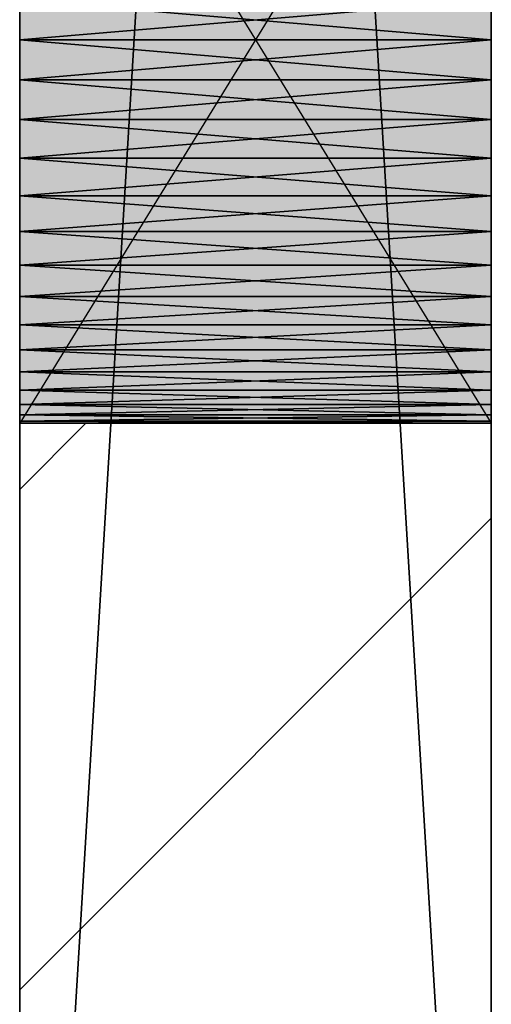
# Model space of a CAD drawing. Header units: millimetres. Extents: x 40580 to 559114, y -343730 to 81020.
# Tile 570 of 656: x 466421 to 466621, y -75958 to -75541. Entities that reach past the tile are written whole.
import ezdxf

# ---------------------------------------------------------------- set-up
doc = ezdxf.new("R2010")
doc.units = ezdxf.units.MM
doc.linetypes.add('______11', pattern=[500, 400, -50, 0, -50])
doc.linetypes.add('______5', pattern=[1100, 800, -100, 100, -100])
for name, color, linetype in [('_____________1', 7, 'Continuous'), ('___________________', 253, '______5'), ('__________________________', 22, 'Continuous')]:
    doc.layers.add(name, color=color, linetype=linetype)
doc.layers.add('Standard', color=7, linetype='Continuous', lineweight=25)

msp = doc.modelspace()

# ---------------------------------------------------------------- linework, layer by layer
at = {"layer": '_____________1', "color": 253, "linetype": '______5'}
msp.add_line((466421.29, -75740.17), (466449.38, -75712.07), dxfattribs=at)
at = {"layer": '_____________1', "color": 253, "linetype": '______11'}
msp.add_lwpolyline([(466421.29, -75952.3), (466621.29, -75752.3), (466621.29, -75752.3)], dxfattribs=at)
at = {"layer": '___________________', "color": 253, "linetype": '______11'}
msp.add_line((466621.29, -85185.26), (466621.29, -60082.99), dxfattribs=at)
msp.add_line((466621.29, -85185.26), (466621.29, -60082.99), dxfattribs=at)
at = {"layer": '__________________________', "color": 92, "linetype": 'Continuous'}
for p, q in [((466421.29, -75387.07), (466421.29, -75712.07)), ((466621.29, -75387.07), (466421.29, -75712.07)), ((466421.29, -75387.07), (466621.29, -75712.07)), ((466621.29, -75712.07), (466621.29, -75387.07)), ((466421.29, -75712.07), (466621.29, -75712.07))]:
    msp.add_line(p, q, dxfattribs=at)
at = {"layer": 'Standard', "color": 3, "linetype": 'Continuous'}
for points in [[(466421.29, -75712.07), (466421.29, -75387.07), (466621.29, -75712.07)], [(466621.29, -75712.07), (466421.29, -75387.07), (466621.29, -75387.07)]]:
    msp.add_solid(points, dxfattribs=at)

# ---------------------------------------------------------------- meshes
at = {"layer": '_____________1', "color": 7, "linetype": 'Continuous'}
mesh = msp.add_polyface(dxfattribs=at)
corners = [(466421.29, -73049.57, -3800), (466421.29, -76349.57, -3800), (466421.29, -76349.57, -350), (466421.29, -73049.57, -350), (466421.29, -73608.52, -2353.79), (466421.29, -73604.12, -2370.22), (466421.29, -73598.02, -2386.09), (466421.29, -73590.3, -2401.25), (466421.29, -73581.04, -2415.52), (466421.29, -73570.33, -2428.73), (466421.29, -73558.31, -2440.76), (466421.29, -73545.09, -2451.47), (466421.29, -73530.82, -2460.73), (466421.29, -73515.67, -2468.45), (466421.29, -73499.79, -2474.55), (466421.29, -73483.36, -2478.95), (466421.29, -73466.56, -2481.61), (466421.29, -73449.57, -2482.5), (466421.29, -73432.59, -2481.61), (466421.29, -73415.79, -2478.95), (466421.29, -73399.36, -2474.55), (466421.29, -73383.48, -2468.45), (466421.29, -73368.32, -2460.73), (466421.29, -73354.06, -2451.47), (466421.29, -73340.84, -2440.76), (466421.29, -73328.81, -2428.73), (466421.29, -73318.11, -2415.52), (466421.29, -73308.84, -2401.25), (466421.29, -73301.12, -2386.09), (466421.29, -73295.03, -2370.22), (466421.29, -73290.62, -2353.79), (466421.29, -73287.96, -2336.99), (466421.29, -73287.07, -2320), (466421.29, -73287.96, -2303.01), (466421.29, -73290.62, -2286.21), (466421.29, -73295.03, -2269.78), (466421.29, -73301.12, -2253.91), (466421.29, -73308.84, -2238.75), (466421.29, -73318.11, -2224.48), (466421.29, -73328.81, -2211.27), (466421.29, -73340.84, -2199.24), (466421.29, -73354.06, -2188.53), (466421.29, -73368.32, -2179.27), (466421.29, -73383.48, -2171.55), (466421.29, -73399.36, -2165.45), (466421.29, -73415.79, -2161.05), (466421.29, -73432.59, -2158.39), (466421.29, -73449.57, -2157.5), (466421.29, -73466.56, -2158.39), (466421.29, -73483.36, -2161.05), (466421.29, -73499.79, -2165.45), (466421.29, -73515.67, -2171.55), (466421.29, -73530.82, -2179.27), (466421.29, -73545.09, -2188.53), (466421.29, -73558.31, -2199.24), (466421.29, -73570.33, -2211.27), (466421.29, -73581.04, -2224.48), (466421.29, -73590.3, -2238.75), (466421.29, -73598.02, -2253.91), (466421.29, -73604.12, -2269.78), (466421.29, -73608.52, -2286.21), (466421.29, -73611.18, -2303.01), (466421.29, -73612.07, -2320), (466421.29, -73611.18, -2336.99), (466421.29, -74208.52, -2353.79), (466421.29, -74204.12, -2370.22), (466421.29, -74198.02, -2386.09), (466421.29, -74190.3, -2401.25), (466421.29, -74181.04, -2415.52), (466421.29, -74170.33, -2428.73), (466421.29, -74158.31, -2440.76), (466421.29, -74145.09, -2451.47), (466421.29, -74130.82, -2460.73), (466421.29, -74115.67, -2468.45), (466421.29, -74099.79, -2474.55), (466421.29, -74083.36, -2478.95), (466421.29, -74066.56, -2481.61), (466421.29, -74049.57, -2482.5), (466421.29, -74032.59, -2481.61), (466421.29, -74015.79, -2478.95), (466421.29, -73999.36, -2474.55), (466421.29, -73983.48, -2468.45), (466421.29, -73968.32, -2460.73), (466421.29, -73954.06, -2451.47), (466421.29, -73940.84, -2440.76), (466421.29, -73928.81, -2428.73), (466421.29, -73918.11, -2415.52), (466421.29, -73908.84, -2401.25), (466421.29, -73901.12, -2386.09), (466421.29, -73895.03, -2370.22), (466421.29, -73890.62, -2353.79), (466421.29, -73887.96, -2336.99), (466421.29, -73887.07, -2320), (466421.29, -73887.96, -2303.01), (466421.29, -73890.62, -2286.21), (466421.29, -73895.03, -2269.78), (466421.29, -73901.12, -2253.91), (466421.29, -73908.84, -2238.75), (466421.29, -73918.11, -2224.48), (466421.29, -73928.81, -2211.27), (466421.29, -73940.84, -2199.24), (466421.29, -73954.06, -2188.53), (466421.29, -73968.32, -2179.27), (466421.29, -73983.48, -2171.55), (466421.29, -73999.36, -2165.45), (466421.29, -74015.79, -2161.05), (466421.29, -74032.59, -2158.39), (466421.29, -74049.57, -2157.5), (466421.29, -74066.56, -2158.39), (466421.29, -74083.36, -2161.05), (466421.29, -74099.79, -2165.45), (466421.29, -74115.67, -2171.55), (466421.29, -74130.82, -2179.27), (466421.29, -74145.09, -2188.53), (466421.29, -74158.31, -2199.24), (466421.29, -74170.33, -2211.27), (466421.29, -74181.04, -2224.48), (466421.29, -74190.3, -2238.75), (466421.29, -74198.02, -2253.91), (466421.29, -74204.12, -2269.78), (466421.29, -74208.52, -2286.21), (466421.29, -74211.18, -2303.01), (466421.29, -74212.07, -2320), (466421.29, -74211.18, -2336.99), (466421.29, -75708.52, -2353.79), (466421.29, -75704.12, -2370.22), (466421.29, -75698.02, -2386.09), (466421.29, -75690.3, -2401.25), (466421.29, -75681.04, -2415.52), (466421.29, -75670.33, -2428.73), (466421.29, -75658.31, -2440.76), (466421.29, -75645.09, -2451.47), (466421.29, -75630.82, -2460.73), (466421.29, -75615.67, -2468.45), (466421.29, -75599.79, -2474.55), (466421.29, -75583.36, -2478.95), (466421.29, -75566.56, -2481.61), (466421.29, -75549.57, -2482.5), (466421.29, -75532.59, -2481.61), (466421.29, -75515.79, -2478.95), (466421.29, -75499.36, -2474.55), (466421.29, -75483.48, -2468.45), (466421.29, -75468.32, -2460.73), (466421.29, -75454.06, -2451.47), (466421.29, -75440.84, -2440.76), (466421.29, -75428.81, -2428.73), (466421.29, -75418.11, -2415.52), (466421.29, -75408.84, -2401.25), (466421.29, -75401.12, -2386.09), (466421.29, -75395.03, -2370.22), (466421.29, -75390.62, -2353.79), (466421.29, -75387.96, -2336.99), (466421.29, -75387.07, -2320), (466421.29, -75387.96, -2303.01), (466421.29, -75390.62, -2286.21), (466421.29, -75395.03, -2269.78), (466421.29, -75401.12, -2253.91), (466421.29, -75408.84, -2238.75), (466421.29, -75418.11, -2224.48), (466421.29, -75428.81, -2211.27), (466421.29, -75440.84, -2199.24), (466421.29, -75454.06, -2188.53), (466421.29, -75468.32, -2179.27), (466421.29, -75483.48, -2171.55), (466421.29, -75499.36, -2165.45), (466421.29, -75515.79, -2161.05), (466421.29, -75532.59, -2158.39), (466421.29, -75549.57, -2157.5), (466421.29, -75566.56, -2158.39), (466421.29, -75583.36, -2161.05), (466421.29, -75599.79, -2165.45), (466421.29, -75615.67, -2171.55), (466421.29, -75630.82, -2179.27), (466421.29, -75645.09, -2188.53), (466421.29, -75658.31, -2199.24), (466421.29, -75670.33, -2211.27), (466421.29, -75681.04, -2224.48), (466421.29, -75690.3, -2238.75), (466421.29, -75698.02, -2253.91), (466421.29, -75704.12, -2269.78), (466421.29, -75708.52, -2286.21), (466421.29, -75711.18, -2303.01), (466421.29, -75712.07, -2320), (466421.29, -75711.18, -2336.99)]
mesh.append_faces([[corners[k] for k in face] for face in [(103, 3, 55), (2, 120, 166), (139, 123, 1), (80, 5, 1)]], dxfattribs={"vtx0": -1, "vtx1": -1, "vtx2": -1, "color": 7})
mesh.append_faces([[corners[k] for k in face] for face in [(4, 84, 85), (91, 63, 4), (92, 62, 63), (93, 59, 60), (62, 92, 93), (94, 55, 56), (59, 93, 94), (115, 2, 3), (121, 156, 157), (179, 1, 2), (122, 149, 150), (152, 121, 122), (1, 124, 125), (149, 122, 123), (84, 4, 5), (7, 0, 1)]], dxfattribs={"vtx0": -1, "vtx2": -1, "color": 7})
mesh.append_faces([[corners[k] for k in face] for face in [(85, 86, 4), (86, 87, 4), (87, 88, 4), (88, 89, 4), (89, 90, 4), (90, 91, 4), (91, 92, 63), (60, 61, 93), (61, 62, 93), (56, 57, 94), (57, 58, 94), (58, 59, 94), (94, 95, 55), (95, 96, 55), (96, 97, 55), (97, 98, 55), (98, 99, 55), (99, 100, 55), (100, 101, 55), (101, 102, 55), (102, 103, 55), (103, 104, 3), (104, 105, 3), (105, 106, 3), (106, 107, 3), (107, 108, 3), (108, 109, 3), (109, 110, 3), (110, 111, 3), (111, 112, 3), (112, 113, 3), (113, 114, 3), (114, 115, 3), (115, 116, 2), (116, 117, 2), (117, 118, 2), (118, 119, 2), (119, 120, 2), (120, 121, 157), (157, 158, 120), (158, 159, 120), (159, 160, 120), (160, 161, 120), (161, 162, 120), (162, 163, 120), (163, 164, 120), (164, 165, 120), (165, 166, 120), (166, 167, 2), (167, 168, 2), (168, 169, 2), (169, 170, 2), (170, 171, 2), (171, 172, 2), (172, 173, 2), (173, 174, 2), (174, 175, 2), (175, 176, 2), (176, 177, 2), (177, 178, 2), (178, 179, 2), (179, 180, 1), (180, 181, 1), (181, 182, 1), (182, 183, 1), (183, 124, 1), (150, 151, 122), (151, 152, 122), (152, 153, 121), (153, 154, 121), (154, 155, 121), (155, 156, 121), (125, 126, 1), (126, 127, 1), (127, 128, 1), (128, 129, 1), (129, 130, 1), (130, 131, 1), (131, 132, 1), (132, 133, 1), (133, 134, 1), (134, 135, 1), (135, 136, 1), (136, 137, 1), (137, 138, 1), (138, 139, 1), (139, 140, 123), (140, 141, 123), (141, 142, 123), (142, 143, 123), (143, 144, 123), (144, 145, 123), (145, 146, 123), (146, 147, 123), (147, 148, 123), (148, 149, 123), (123, 64, 1), (64, 65, 1), (65, 66, 1), (66, 67, 1), (67, 68, 1), (68, 69, 1), (69, 70, 1), (70, 71, 1), (71, 72, 1), (72, 73, 1), (73, 74, 1), (74, 75, 1), (75, 76, 1), (76, 77, 1), (77, 78, 1), (78, 79, 1), (79, 80, 1), (80, 81, 5), (81, 82, 5), (82, 83, 5), (83, 84, 5), (5, 6, 1), (6, 7, 1), (7, 8, 0), (8, 9, 0), (9, 10, 0), (10, 11, 0), (11, 12, 0), (12, 13, 0), (13, 14, 0), (14, 15, 0), (15, 16, 0), (16, 17, 0), (17, 18, 0), (18, 19, 0), (19, 20, 0), (20, 21, 0), (21, 22, 0), (22, 23, 0), (23, 24, 0), (24, 25, 0), (25, 26, 0), (26, 27, 0), (27, 28, 0), (28, 29, 0), (29, 30, 0), (30, 31, 0), (31, 32, 0), (32, 33, 0), (33, 34, 0), (3, 0, 34), (34, 35, 3), (35, 36, 3), (36, 37, 3), (37, 38, 3), (38, 39, 3), (39, 40, 3), (40, 41, 3), (41, 42, 3), (42, 43, 3), (43, 44, 3), (44, 45, 3), (45, 46, 3), (46, 47, 3), (47, 48, 3), (48, 49, 3), (49, 50, 3), (50, 51, 3), (51, 52, 3), (52, 53, 3), (53, 54, 3), (54, 55, 3)]], dxfattribs={"vtx1": -1, "vtx2": -1, "color": 7})
mesh = msp.add_polyface(dxfattribs=at)
corners = [(466621.29, -76349.57, -3800), (466421.29, -76349.57, -3800), (466421.29, -73049.57, -3800), (466621.29, -73049.57, -3800)]
mesh.append_faces([[corners[k] for k in face] for face in [(1, 2, 0)]], dxfattribs={"vtx1": -1, "color": 7})
mesh.append_faces([[corners[k] for k in face] for face in [(2, 3, 0)]], dxfattribs={"vtx2": -1, "color": 7})
mesh = msp.add_polyface(dxfattribs=at)
corners = [(466421.29, -76349.57, -350), (466621.29, -76349.57, -350), (466621.29, -73049.57, -350), (466421.29, -73049.57, -350)]
mesh.append_faces([[corners[k] for k in face] for face in [(1, 2, 0)]], dxfattribs={"vtx1": -1, "color": 7})
mesh.append_faces([[corners[k] for k in face] for face in [(2, 3, 0)]], dxfattribs={"vtx2": -1, "color": 7})
mesh = msp.add_polyface(dxfattribs=at)
corners = [(466621.29, -76349.57, -3800), (466621.29, -73049.57, -3800), (466621.29, -73049.57, -350), (466621.29, -76349.57, -350), (466621.29, -73604.12, -2269.78), (466621.29, -73598.02, -2253.91), (466621.29, -73590.3, -2238.75), (466621.29, -73581.04, -2224.48), (466621.29, -73570.33, -2211.27), (466621.29, -73558.31, -2199.24), (466621.29, -73545.09, -2188.53), (466621.29, -73530.82, -2179.27), (466621.29, -73515.67, -2171.55), (466621.29, -73499.79, -2165.45), (466621.29, -73483.36, -2161.05), (466621.29, -73466.56, -2158.39), (466621.29, -73449.57, -2157.5), (466621.29, -73432.59, -2158.39), (466621.29, -73415.79, -2161.05), (466621.29, -73399.36, -2165.45), (466621.29, -73383.48, -2171.55), (466621.29, -73368.32, -2179.27), (466621.29, -73354.06, -2188.53), (466621.29, -73340.84, -2199.24), (466621.29, -73328.81, -2211.27), (466621.29, -73318.11, -2224.48), (466621.29, -73308.84, -2238.75), (466621.29, -73301.12, -2253.91), (466621.29, -73295.03, -2269.78), (466621.29, -73290.62, -2286.21), (466621.29, -73287.96, -2303.01), (466621.29, -73287.07, -2320), (466621.29, -73287.96, -2336.99), (466621.29, -73290.62, -2353.79), (466621.29, -73295.03, -2370.22), (466621.29, -73301.12, -2386.09), (466621.29, -73308.84, -2401.25), (466621.29, -73318.11, -2415.52), (466621.29, -73328.81, -2428.73), (466621.29, -73340.84, -2440.76), (466621.29, -73354.06, -2451.47), (466621.29, -73368.32, -2460.73), (466621.29, -73383.48, -2468.45), (466621.29, -73399.36, -2474.55), (466621.29, -73415.79, -2478.95), (466621.29, -73432.59, -2481.61), (466621.29, -73449.57, -2482.5), (466621.29, -73466.56, -2481.61), (466621.29, -73483.36, -2478.95), (466621.29, -73499.79, -2474.55), (466621.29, -73515.67, -2468.45), (466621.29, -73530.82, -2460.73), (466621.29, -73545.09, -2451.47), (466621.29, -73558.31, -2440.76), (466621.29, -73570.33, -2428.73), (466621.29, -73581.04, -2415.52), (466621.29, -73590.3, -2401.25), (466621.29, -73598.02, -2386.09), (466621.29, -73604.12, -2370.22), (466621.29, -73608.52, -2353.79), (466621.29, -73611.18, -2336.99), (466621.29, -73612.07, -2320), (466621.29, -73611.18, -2303.01), (466621.29, -73608.52, -2286.21), (466621.29, -74204.12, -2269.78), (466621.29, -74198.02, -2253.91), (466621.29, -74190.3, -2238.75), (466621.29, -74181.04, -2224.48), (466621.29, -74170.33, -2211.27), (466621.29, -74158.31, -2199.24), (466621.29, -74145.09, -2188.53), (466621.29, -74130.82, -2179.27), (466621.29, -74115.67, -2171.55), (466621.29, -74099.79, -2165.45), (466621.29, -74083.36, -2161.05), (466621.29, -74066.56, -2158.39), (466621.29, -74049.57, -2157.5), (466621.29, -74032.59, -2158.39), (466621.29, -74015.79, -2161.05), (466621.29, -73999.36, -2165.45), (466621.29, -73983.48, -2171.55), (466621.29, -73968.32, -2179.27), (466621.29, -73954.06, -2188.53), (466621.29, -73940.84, -2199.24), (466621.29, -73928.81, -2211.27), (466621.29, -73918.11, -2224.48), (466621.29, -73908.84, -2238.75), (466621.29, -73901.12, -2253.91), (466621.29, -73895.03, -2269.78), (466621.29, -73890.62, -2286.21), (466621.29, -73887.96, -2303.01), (466621.29, -73887.07, -2320), (466621.29, -73887.96, -2336.99), (466621.29, -73890.62, -2353.79), (466621.29, -73895.03, -2370.22), (466621.29, -73901.12, -2386.09), (466621.29, -73908.84, -2401.25), (466621.29, -73918.11, -2415.52), (466621.29, -73928.81, -2428.73), (466621.29, -73940.84, -2440.76), (466621.29, -73954.06, -2451.47), (466621.29, -73968.32, -2460.73), (466621.29, -73983.48, -2468.45), (466621.29, -73999.36, -2474.55), (466621.29, -74015.79, -2478.95), (466621.29, -74032.59, -2481.61), (466621.29, -74049.57, -2482.5), (466621.29, -74066.56, -2481.61), (466621.29, -74083.36, -2478.95), (466621.29, -74099.79, -2474.55), (466621.29, -74115.67, -2468.45), (466621.29, -74130.82, -2460.73), (466621.29, -74145.09, -2451.47), (466621.29, -74158.31, -2440.76), (466621.29, -74170.33, -2428.73), (466621.29, -74181.04, -2415.52), (466621.29, -74190.3, -2401.25), (466621.29, -74198.02, -2386.09), (466621.29, -74204.12, -2370.22), (466621.29, -74208.52, -2353.79), (466621.29, -74211.18, -2336.99), (466621.29, -74212.07, -2320), (466621.29, -74211.18, -2303.01), (466621.29, -74208.52, -2286.21), (466621.29, -75704.12, -2269.78), (466621.29, -75698.02, -2253.91), (466621.29, -75690.3, -2238.75), (466621.29, -75681.04, -2224.48), (466621.29, -75670.33, -2211.27), (466621.29, -75658.31, -2199.24), (466621.29, -75645.09, -2188.53), (466621.29, -75630.82, -2179.27), (466621.29, -75615.67, -2171.55), (466621.29, -75599.79, -2165.45), (466621.29, -75583.36, -2161.05), (466621.29, -75566.56, -2158.39), (466621.29, -75549.57, -2157.5), (466621.29, -75532.59, -2158.39), (466621.29, -75515.79, -2161.05), (466621.29, -75499.36, -2165.45), (466621.29, -75483.48, -2171.55), (466621.29, -75468.32, -2179.27), (466621.29, -75454.06, -2188.53), (466621.29, -75440.84, -2199.24), (466621.29, -75428.81, -2211.27), (466621.29, -75418.11, -2224.48), (466621.29, -75408.84, -2238.75), (466621.29, -75401.12, -2253.91), (466621.29, -75395.03, -2269.78), (466621.29, -75390.62, -2286.21), (466621.29, -75387.96, -2303.01), (466621.29, -75387.07, -2320), (466621.29, -75387.96, -2336.99), (466621.29, -75390.62, -2353.79), (466621.29, -75395.03, -2370.22), (466621.29, -75401.12, -2386.09), (466621.29, -75408.84, -2401.25), (466621.29, -75418.11, -2415.52), (466621.29, -75428.81, -2428.73), (466621.29, -75440.84, -2440.76), (466621.29, -75454.06, -2451.47), (466621.29, -75468.32, -2460.73), (466621.29, -75483.48, -2468.45), (466621.29, -75499.36, -2474.55), (466621.29, -75515.79, -2478.95), (466621.29, -75532.59, -2481.61), (466621.29, -75549.57, -2482.5), (466621.29, -75566.56, -2481.61), (466621.29, -75583.36, -2478.95), (466621.29, -75599.79, -2474.55), (466621.29, -75615.67, -2468.45), (466621.29, -75630.82, -2460.73), (466621.29, -75645.09, -2451.47), (466621.29, -75658.31, -2440.76), (466621.29, -75670.33, -2428.73), (466621.29, -75681.04, -2415.52), (466621.29, -75690.3, -2401.25), (466621.29, -75698.02, -2386.09), (466621.29, -75704.12, -2370.22), (466621.29, -75708.52, -2353.79), (466621.29, -75711.18, -2336.99), (466621.29, -75712.07, -2320), (466621.29, -75711.18, -2303.01), (466621.29, -75708.52, -2286.21)]
mesh.append_faces([[corners[k] for k in face] for face in [(138, 65, 3), (0, 64, 164), (79, 5, 3), (0, 4, 101)]], dxfattribs={"vtx0": -1, "vtx1": -1, "vtx2": -1, "color": 7})
mesh.append_faces([[corners[k] for k in face] for face in [(0, 124, 125), (151, 64, 65), (90, 4, 5), (7, 2, 3), (30, 1, 2), (57, 0, 1)]], dxfattribs={"vtx0": -1, "vtx2": -1, "color": 7})
mesh.append_faces([[corners[k] for k in face] for face in [(3, 0, 125), (125, 126, 3), (126, 127, 3), (127, 128, 3), (128, 129, 3), (129, 130, 3), (130, 131, 3), (131, 132, 3), (132, 133, 3), (133, 134, 3), (134, 135, 3), (135, 136, 3), (136, 137, 3), (137, 138, 3), (138, 139, 65), (139, 140, 65), (140, 141, 65), (141, 142, 65), (142, 143, 65), (143, 144, 65), (144, 145, 65), (145, 146, 65), (146, 147, 65), (147, 148, 65), (148, 149, 65), (149, 150, 65), (150, 151, 65), (151, 152, 64), (152, 153, 64), (153, 154, 64), (154, 155, 64), (155, 156, 64), (156, 157, 64), (157, 158, 64), (158, 159, 64), (159, 160, 64), (160, 161, 64), (161, 162, 64), (162, 163, 64), (163, 164, 64), (164, 165, 0), (165, 166, 0), (166, 167, 0), (167, 168, 0), (168, 169, 0), (169, 170, 0), (170, 171, 0), (171, 172, 0), (172, 173, 0), (173, 174, 0), (174, 175, 0), (175, 176, 0), (176, 177, 0), (177, 178, 0), (178, 179, 0), (179, 180, 0), (180, 181, 0), (181, 182, 0), (182, 183, 0), (183, 124, 0), (65, 66, 3), (66, 67, 3), (67, 68, 3), (68, 69, 3), (69, 70, 3), (70, 71, 3), (71, 72, 3), (72, 73, 3), (73, 74, 3), (74, 75, 3), (75, 76, 3), (76, 77, 3), (77, 78, 3), (78, 79, 3), (79, 80, 5), (80, 81, 5), (81, 82, 5), (82, 83, 5), (83, 84, 5), (84, 85, 5), (85, 86, 5), (86, 87, 5), (87, 88, 5), (88, 89, 5), (89, 90, 5), (90, 91, 4), (91, 92, 4), (92, 93, 4), (93, 94, 4), (94, 95, 4), (95, 96, 4), (96, 97, 4), (97, 98, 4), (98, 99, 4), (99, 100, 4), (100, 101, 4), (101, 102, 0), (102, 103, 0), (103, 104, 0), (104, 105, 0), (105, 106, 0), (106, 107, 0), (107, 108, 0), (108, 109, 0), (109, 110, 0), (110, 111, 0), (111, 112, 0), (112, 113, 0), (113, 114, 0), (114, 115, 0), (115, 116, 0), (116, 117, 0), (117, 118, 0), (118, 119, 0), (119, 120, 0), (120, 121, 0), (121, 122, 0), (122, 123, 0), (123, 64, 0), (5, 6, 3), (6, 7, 3), (7, 8, 2), (8, 9, 2), (9, 10, 2), (10, 11, 2), (11, 12, 2), (12, 13, 2), (13, 14, 2), (14, 15, 2), (15, 16, 2), (16, 17, 2), (17, 18, 2), (18, 19, 2), (19, 20, 2), (20, 21, 2), (21, 22, 2), (22, 23, 2), (23, 24, 2), (24, 25, 2), (25, 26, 2), (26, 27, 2), (27, 28, 2), (28, 29, 2), (29, 30, 2), (30, 31, 1), (31, 32, 1), (32, 33, 1), (33, 34, 1), (34, 35, 1), (35, 36, 1), (36, 37, 1), (37, 38, 1), (38, 39, 1), (39, 40, 1), (40, 41, 1), (41, 42, 1), (42, 43, 1), (43, 44, 1), (44, 45, 1), (45, 46, 1), (46, 47, 1), (47, 48, 1), (48, 49, 1), (49, 50, 1), (50, 51, 1), (51, 52, 1), (52, 53, 1), (53, 54, 1), (54, 55, 1), (55, 56, 1), (56, 57, 1), (57, 58, 0), (58, 59, 0), (59, 60, 0), (60, 61, 0), (61, 62, 0), (62, 63, 0), (63, 4, 0)]], dxfattribs={"vtx1": -1, "vtx2": -1, "color": 7})
mesh = msp.add_polyface(dxfattribs=at)
corners = [(466621.29, -75549.57, -2482.5), (466621.29, -75532.59, -2481.61), (466421.29, -75532.59, -2481.61), (466421.29, -75549.57, -2482.5)]
mesh.append_faces([[corners[k] for k in face] for face in [(1, 2, 0)]], dxfattribs={"vtx1": -1, "color": 7})
mesh.append_faces([[corners[k] for k in face] for face in [(2, 3, 0)]], dxfattribs={"vtx2": -1, "color": 7})
mesh = msp.add_polyface(dxfattribs=at)
corners = [(466621.29, -75532.59, -2158.39), (466621.29, -75549.57, -2157.5), (466421.29, -75549.57, -2157.5), (466421.29, -75532.59, -2158.39)]
mesh.append_faces([[corners[k] for k in face] for face in [(1, 2, 0)]], dxfattribs={"vtx1": -1, "color": 7})
mesh.append_faces([[corners[k] for k in face] for face in [(2, 3, 0)]], dxfattribs={"vtx2": -1, "color": 7})
mesh = msp.add_polyface(dxfattribs=at)
corners = [(466621.29, -75566.56, -2481.61), (466621.29, -75549.57, -2482.5), (466421.29, -75549.57, -2482.5), (466421.29, -75566.56, -2481.61)]
mesh.append_faces([[corners[k] for k in face] for face in [(1, 2, 0)]], dxfattribs={"vtx1": -1, "color": 7})
mesh.append_faces([[corners[k] for k in face] for face in [(2, 3, 0)]], dxfattribs={"vtx2": -1, "color": 7})
mesh = msp.add_polyface(dxfattribs=at)
corners = [(466621.29, -75549.57, -2157.5), (466621.29, -75566.56, -2158.39), (466421.29, -75566.56, -2158.39), (466421.29, -75549.57, -2157.5)]
mesh.append_faces([[corners[k] for k in face] for face in [(1, 2, 0)]], dxfattribs={"vtx1": -1, "color": 7})
mesh.append_faces([[corners[k] for k in face] for face in [(2, 3, 0)]], dxfattribs={"vtx2": -1, "color": 7})
mesh = msp.add_polyface(dxfattribs=at)
corners = [(466621.29, -75583.36, -2478.95), (466621.29, -75566.56, -2481.61), (466421.29, -75566.56, -2481.61), (466421.29, -75583.36, -2478.95)]
mesh.append_faces([[corners[k] for k in face] for face in [(1, 2, 0)]], dxfattribs={"vtx1": -1, "color": 7})
mesh.append_faces([[corners[k] for k in face] for face in [(2, 3, 0)]], dxfattribs={"vtx2": -1, "color": 7})
mesh = msp.add_polyface(dxfattribs=at)
corners = [(466621.29, -75566.56, -2158.39), (466621.29, -75583.36, -2161.05), (466421.29, -75583.36, -2161.05), (466421.29, -75566.56, -2158.39)]
mesh.append_faces([[corners[k] for k in face] for face in [(1, 2, 0)]], dxfattribs={"vtx1": -1, "color": 7})
mesh.append_faces([[corners[k] for k in face] for face in [(2, 3, 0)]], dxfattribs={"vtx2": -1, "color": 7})
mesh = msp.add_polyface(dxfattribs=at)
corners = [(466621.29, -75599.79, -2474.55), (466621.29, -75583.36, -2478.95), (466421.29, -75583.36, -2478.95), (466421.29, -75599.79, -2474.55)]
mesh.append_faces([[corners[k] for k in face] for face in [(1, 2, 0)]], dxfattribs={"vtx1": -1, "color": 7})
mesh.append_faces([[corners[k] for k in face] for face in [(2, 3, 0)]], dxfattribs={"vtx2": -1, "color": 7})
mesh = msp.add_polyface(dxfattribs=at)
corners = [(466621.29, -75583.36, -2161.05), (466621.29, -75599.79, -2165.45), (466421.29, -75599.79, -2165.45), (466421.29, -75583.36, -2161.05)]
mesh.append_faces([[corners[k] for k in face] for face in [(1, 2, 0)]], dxfattribs={"vtx1": -1, "color": 7})
mesh.append_faces([[corners[k] for k in face] for face in [(2, 3, 0)]], dxfattribs={"vtx2": -1, "color": 7})
mesh = msp.add_polyface(dxfattribs=at)
corners = [(466621.29, -75615.67, -2468.45), (466621.29, -75599.79, -2474.55), (466421.29, -75599.79, -2474.55), (466421.29, -75615.67, -2468.45)]
mesh.append_faces([[corners[k] for k in face] for face in [(1, 2, 0)]], dxfattribs={"vtx1": -1, "color": 7})
mesh.append_faces([[corners[k] for k in face] for face in [(2, 3, 0)]], dxfattribs={"vtx2": -1, "color": 7})
mesh = msp.add_polyface(dxfattribs=at)
corners = [(466621.29, -75599.79, -2165.45), (466621.29, -75615.67, -2171.55), (466421.29, -75615.67, -2171.55), (466421.29, -75599.79, -2165.45)]
mesh.append_faces([[corners[k] for k in face] for face in [(1, 2, 0)]], dxfattribs={"vtx1": -1, "color": 7})
mesh.append_faces([[corners[k] for k in face] for face in [(2, 3, 0)]], dxfattribs={"vtx2": -1, "color": 7})
mesh = msp.add_polyface(dxfattribs=at)
corners = [(466621.29, -75630.82, -2460.73), (466621.29, -75615.67, -2468.45), (466421.29, -75615.67, -2468.45), (466421.29, -75630.82, -2460.73)]
mesh.append_faces([[corners[k] for k in face] for face in [(1, 2, 0)]], dxfattribs={"vtx1": -1, "color": 7})
mesh.append_faces([[corners[k] for k in face] for face in [(2, 3, 0)]], dxfattribs={"vtx2": -1, "color": 7})
mesh = msp.add_polyface(dxfattribs=at)
corners = [(466621.29, -75615.67, -2171.55), (466621.29, -75630.82, -2179.27), (466421.29, -75630.82, -2179.27), (466421.29, -75615.67, -2171.55)]
mesh.append_faces([[corners[k] for k in face] for face in [(1, 2, 0)]], dxfattribs={"vtx1": -1, "color": 7})
mesh.append_faces([[corners[k] for k in face] for face in [(2, 3, 0)]], dxfattribs={"vtx2": -1, "color": 7})
mesh = msp.add_polyface(dxfattribs=at)
corners = [(466621.29, -75645.09, -2451.47), (466621.29, -75630.82, -2460.73), (466421.29, -75630.82, -2460.73), (466421.29, -75645.09, -2451.47)]
mesh.append_faces([[corners[k] for k in face] for face in [(1, 2, 0)]], dxfattribs={"vtx1": -1, "color": 7})
mesh.append_faces([[corners[k] for k in face] for face in [(2, 3, 0)]], dxfattribs={"vtx2": -1, "color": 7})
mesh = msp.add_polyface(dxfattribs=at)
corners = [(466621.29, -75630.82, -2179.27), (466621.29, -75645.09, -2188.53), (466421.29, -75645.09, -2188.53), (466421.29, -75630.82, -2179.27)]
mesh.append_faces([[corners[k] for k in face] for face in [(1, 2, 0)]], dxfattribs={"vtx1": -1, "color": 7})
mesh.append_faces([[corners[k] for k in face] for face in [(2, 3, 0)]], dxfattribs={"vtx2": -1, "color": 7})
mesh = msp.add_polyface(dxfattribs=at)
corners = [(466621.29, -75658.31, -2440.76), (466621.29, -75645.09, -2451.47), (466421.29, -75645.09, -2451.47), (466421.29, -75658.31, -2440.76)]
mesh.append_faces([[corners[k] for k in face] for face in [(1, 2, 0)]], dxfattribs={"vtx1": -1, "color": 7})
mesh.append_faces([[corners[k] for k in face] for face in [(2, 3, 0)]], dxfattribs={"vtx2": -1, "color": 7})
mesh = msp.add_polyface(dxfattribs=at)
corners = [(466621.29, -75645.09, -2188.53), (466621.29, -75658.31, -2199.24), (466421.29, -75658.31, -2199.24), (466421.29, -75645.09, -2188.53)]
mesh.append_faces([[corners[k] for k in face] for face in [(1, 2, 0)]], dxfattribs={"vtx1": -1, "color": 7})
mesh.append_faces([[corners[k] for k in face] for face in [(2, 3, 0)]], dxfattribs={"vtx2": -1, "color": 7})
mesh = msp.add_polyface(dxfattribs=at)
corners = [(466621.29, -75670.33, -2428.73), (466621.29, -75658.31, -2440.76), (466421.29, -75658.31, -2440.76), (466421.29, -75670.33, -2428.73)]
mesh.append_faces([[corners[k] for k in face] for face in [(1, 2, 0)]], dxfattribs={"vtx1": -1, "color": 7})
mesh.append_faces([[corners[k] for k in face] for face in [(2, 3, 0)]], dxfattribs={"vtx2": -1, "color": 7})
mesh = msp.add_polyface(dxfattribs=at)
corners = [(466621.29, -75658.31, -2199.24), (466621.29, -75670.33, -2211.27), (466421.29, -75670.33, -2211.27), (466421.29, -75658.31, -2199.24)]
mesh.append_faces([[corners[k] for k in face] for face in [(1, 2, 0)]], dxfattribs={"vtx1": -1, "color": 7})
mesh.append_faces([[corners[k] for k in face] for face in [(2, 3, 0)]], dxfattribs={"vtx2": -1, "color": 7})
mesh = msp.add_polyface(dxfattribs=at)
corners = [(466621.29, -75681.04, -2415.52), (466621.29, -75670.33, -2428.73), (466421.29, -75670.33, -2428.73), (466421.29, -75681.04, -2415.52)]
mesh.append_faces([[corners[k] for k in face] for face in [(1, 2, 0)]], dxfattribs={"vtx1": -1, "color": 7})
mesh.append_faces([[corners[k] for k in face] for face in [(2, 3, 0)]], dxfattribs={"vtx2": -1, "color": 7})
mesh = msp.add_polyface(dxfattribs=at)
corners = [(466621.29, -75670.33, -2211.27), (466621.29, -75681.04, -2224.48), (466421.29, -75681.04, -2224.48), (466421.29, -75670.33, -2211.27)]
mesh.append_faces([[corners[k] for k in face] for face in [(1, 2, 0)]], dxfattribs={"vtx1": -1, "color": 7})
mesh.append_faces([[corners[k] for k in face] for face in [(2, 3, 0)]], dxfattribs={"vtx2": -1, "color": 7})
mesh = msp.add_polyface(dxfattribs=at)
corners = [(466621.29, -75690.3, -2401.25), (466621.29, -75681.04, -2415.52), (466421.29, -75681.04, -2415.52), (466421.29, -75690.3, -2401.25)]
mesh.append_faces([[corners[k] for k in face] for face in [(1, 2, 0)]], dxfattribs={"vtx1": -1, "color": 7})
mesh.append_faces([[corners[k] for k in face] for face in [(2, 3, 0)]], dxfattribs={"vtx2": -1, "color": 7})
mesh = msp.add_polyface(dxfattribs=at)
corners = [(466621.29, -75681.04, -2224.48), (466621.29, -75690.3, -2238.75), (466421.29, -75690.3, -2238.75), (466421.29, -75681.04, -2224.48)]
mesh.append_faces([[corners[k] for k in face] for face in [(1, 2, 0)]], dxfattribs={"vtx1": -1, "color": 7})
mesh.append_faces([[corners[k] for k in face] for face in [(2, 3, 0)]], dxfattribs={"vtx2": -1, "color": 7})
mesh = msp.add_polyface(dxfattribs=at)
corners = [(466621.29, -75698.02, -2386.09), (466621.29, -75690.3, -2401.25), (466421.29, -75690.3, -2401.25), (466421.29, -75698.02, -2386.09)]
mesh.append_faces([[corners[k] for k in face] for face in [(1, 2, 0)]], dxfattribs={"vtx1": -1, "color": 7})
mesh.append_faces([[corners[k] for k in face] for face in [(2, 3, 0)]], dxfattribs={"vtx2": -1, "color": 7})
mesh = msp.add_polyface(dxfattribs=at)
corners = [(466621.29, -75690.3, -2238.75), (466621.29, -75698.02, -2253.91), (466421.29, -75698.02, -2253.91), (466421.29, -75690.3, -2238.75)]
mesh.append_faces([[corners[k] for k in face] for face in [(1, 2, 0)]], dxfattribs={"vtx1": -1, "color": 7})
mesh.append_faces([[corners[k] for k in face] for face in [(2, 3, 0)]], dxfattribs={"vtx2": -1, "color": 7})
mesh = msp.add_polyface(dxfattribs=at)
corners = [(466621.29, -75704.12, -2370.22), (466621.29, -75698.02, -2386.09), (466421.29, -75698.02, -2386.09), (466421.29, -75704.12, -2370.22)]
mesh.append_faces([[corners[k] for k in face] for face in [(1, 2, 0)]], dxfattribs={"vtx1": -1, "color": 7})
mesh.append_faces([[corners[k] for k in face] for face in [(2, 3, 0)]], dxfattribs={"vtx2": -1, "color": 7})
mesh = msp.add_polyface(dxfattribs=at)
corners = [(466621.29, -75698.02, -2253.91), (466621.29, -75704.12, -2269.78), (466421.29, -75704.12, -2269.78), (466421.29, -75698.02, -2253.91)]
mesh.append_faces([[corners[k] for k in face] for face in [(1, 2, 0)]], dxfattribs={"vtx1": -1, "color": 7})
mesh.append_faces([[corners[k] for k in face] for face in [(2, 3, 0)]], dxfattribs={"vtx2": -1, "color": 7})
mesh = msp.add_polyface(dxfattribs=at)
corners = [(466621.29, -75708.52, -2353.79), (466621.29, -75704.12, -2370.22), (466421.29, -75704.12, -2370.22), (466421.29, -75708.52, -2353.79)]
mesh.append_faces([[corners[k] for k in face] for face in [(1, 2, 0)]], dxfattribs={"vtx1": -1, "color": 7})
mesh.append_faces([[corners[k] for k in face] for face in [(2, 3, 0)]], dxfattribs={"vtx2": -1, "color": 7})
mesh = msp.add_polyface(dxfattribs=at)
corners = [(466621.29, -75704.12, -2269.78), (466621.29, -75708.52, -2286.21), (466421.29, -75708.52, -2286.21), (466421.29, -75704.12, -2269.78)]
mesh.append_faces([[corners[k] for k in face] for face in [(1, 2, 0)]], dxfattribs={"vtx1": -1, "color": 7})
mesh.append_faces([[corners[k] for k in face] for face in [(2, 3, 0)]], dxfattribs={"vtx2": -1, "color": 7})
mesh = msp.add_polyface(dxfattribs=at)
corners = [(466621.29, -75711.18, -2336.99), (466621.29, -75708.52, -2353.79), (466421.29, -75708.52, -2353.79), (466421.29, -75711.18, -2336.99)]
mesh.append_faces([[corners[k] for k in face] for face in [(1, 2, 0)]], dxfattribs={"vtx1": -1, "color": 7})
mesh.append_faces([[corners[k] for k in face] for face in [(2, 3, 0)]], dxfattribs={"vtx2": -1, "color": 7})
mesh = msp.add_polyface(dxfattribs=at)
corners = [(466621.29, -75708.52, -2286.21), (466621.29, -75711.18, -2303.01), (466421.29, -75711.18, -2303.01), (466421.29, -75708.52, -2286.21)]
mesh.append_faces([[corners[k] for k in face] for face in [(1, 2, 0)]], dxfattribs={"vtx1": -1, "color": 7})
mesh.append_faces([[corners[k] for k in face] for face in [(2, 3, 0)]], dxfattribs={"vtx2": -1, "color": 7})
mesh = msp.add_polyface(dxfattribs=at)
corners = [(466621.29, -75712.07, -2320), (466621.29, -75711.18, -2336.99), (466421.29, -75711.18, -2336.99), (466421.29, -75712.07, -2320)]
mesh.append_faces([[corners[k] for k in face] for face in [(1, 2, 0)]], dxfattribs={"vtx1": -1, "color": 7})
mesh.append_faces([[corners[k] for k in face] for face in [(2, 3, 0)]], dxfattribs={"vtx2": -1, "color": 7})
mesh = msp.add_polyface(dxfattribs=at)
corners = [(466621.29, -75711.18, -2303.01), (466621.29, -75712.07, -2320), (466421.29, -75712.07, -2320), (466421.29, -75711.18, -2303.01)]
mesh.append_faces([[corners[k] for k in face] for face in [(1, 2, 0)]], dxfattribs={"vtx1": -1, "color": 7})
mesh.append_faces([[corners[k] for k in face] for face in [(2, 3, 0)]], dxfattribs={"vtx2": -1, "color": 7})

doc.saveas('drawing.dxf')
